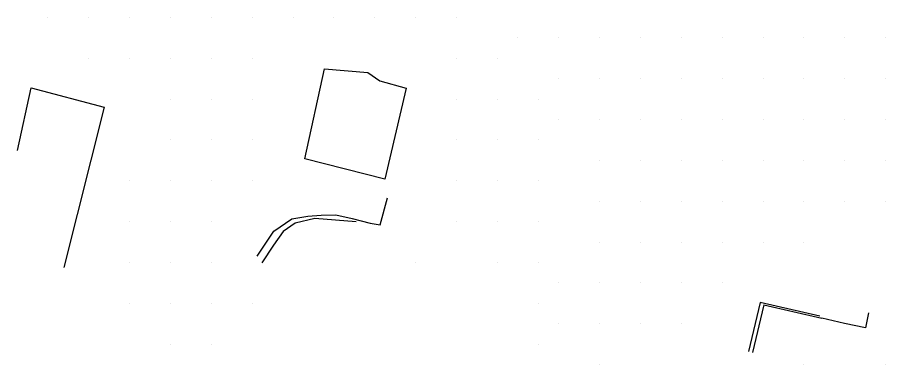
# Model space of a CAD drawing. Extents: x 1762120 to 1766775, y 709485 to 712965.
# Drawn here: x 1763812.5 to 1764025, y 711285 to 711370 of the extents above; entities that cross this region are included whole.
import ezdxf

# ---------------------------------------------------------------- set-up
doc = ezdxf.new("R2010")
doc.units = 0
doc.layers.add('Exist DTM QL2 LIDAR Elevation Point', color=7, linetype='Continuous')
doc.layers.add('PH Exist DTM Breakline', color=7, linetype='Continuous')

msp = doc.modelspace()

# ---------------------------------------------------------------- linework, layer by layer
at = {"layer": 'Exist DTM QL2 LIDAR Elevation Point'}
for p, q in [((1763819.96, 711370.01), (1763819.96, 711370.01)), ((1763829.96, 711370.01), (1763829.96, 711370.01)), ((1763839.96, 711370.01), (1763839.96, 711370.01)), ((1763849.96, 711370.01), (1763849.96, 711370.01)), ((1763859.97, 711370.01), (1763859.97, 711370.01)), ((1763869.97, 711370.01), (1763869.97, 711370.01)), ((1763879.97, 711370.01), (1763879.97, 711370.01)), ((1763889.97, 711370.01), (1763889.97, 711370.01)), ((1763899.97, 711370.01), (1763899.97, 711370.01)), ((1763909.97, 711370.01), (1763909.97, 711370.01)), ((1763919.97, 711370.01), (1763919.97, 711370.01)), ((1763934.97, 711365.01), (1763934.97, 711365.01)), ((1763944.98, 711365.01), (1763944.98, 711365.01)), ((1763954.98, 711365.01), (1763954.98, 711365.01)), ((1763964.98, 711365.01), (1763964.98, 711365.01)), ((1763974.98, 711365.01), (1763974.98, 711365.01)), ((1763984.98, 711365.01), (1763984.98, 711365.01)), ((1763994.98, 711365.01), (1763994.98, 711365.01)), ((1764004.98, 711365.01), (1764004.98, 711365.01)), ((1764014.99, 711365.01), (1764014.99, 711365.01)), ((1764024.99, 711365.01), (1764024.99, 711365.01)), ((1763829.96, 711360.01), (1763829.96, 711360.01)), ((1763839.96, 711360.01), (1763839.96, 711360.01)), ((1763849.96, 711360.01), (1763849.96, 711360.01)), ((1763859.97, 711360.01), (1763859.97, 711360.01)), ((1763869.97, 711360.01), (1763869.97, 711360.01)), ((1763919.97, 711360.01), (1763919.97, 711360.01)), ((1763929.97, 711360.01), (1763929.97, 711360.01)), ((1763944.98, 711355.01), (1763944.98, 711355.01)), ((1763954.98, 711355.01), (1763954.98, 711355.01)), ((1763964.98, 711355.01), (1763964.98, 711355.01)), ((1763974.98, 711355.01), (1763974.98, 711355.01)), ((1763984.98, 711355.01), (1763984.98, 711355.01)), ((1763994.98, 711355.01), (1763994.98, 711355.01)), ((1764004.98, 711355.01), (1764004.98, 711355.01)), ((1764014.99, 711355.01), (1764014.99, 711355.01)), ((1764024.99, 711355.01), (1764024.99, 711355.01)), ((1763849.96, 711350.01), (1763849.96, 711350.01)), ((1763859.97, 711350.01), (1763859.97, 711350.01)), ((1763869.97, 711350.01), (1763869.97, 711350.01)), ((1763919.97, 711350.01), (1763919.97, 711350.01)), ((1763929.97, 711350.01), (1763929.97, 711350.01)), ((1763939.98, 711350.01), (1763939.98, 711350.01)), ((1763944.98, 711345.01), (1763944.98, 711345.01)), ((1763954.98, 711345.01), (1763954.98, 711345.01)), ((1763964.98, 711345.01), (1763964.98, 711345.01)), ((1763974.98, 711345.01), (1763974.98, 711345.01)), ((1763984.98, 711345.01), (1763984.98, 711345.01)), ((1763994.98, 711345.01), (1763994.98, 711345.01)), ((1764004.98, 711345.01), (1764004.98, 711345.01)), ((1764014.99, 711345.01), (1764014.99, 711345.01)), ((1764024.99, 711345.01), (1764024.99, 711345.01)), ((1763849.96, 711340.01), (1763849.96, 711340.01)), ((1763859.97, 711340.01), (1763859.97, 711340.01)), ((1763869.97, 711340.01), (1763869.97, 711340.01)), ((1763919.97, 711340.01), (1763919.97, 711340.01)), ((1763929.97, 711340.01), (1763929.97, 711340.01)), ((1763939.98, 711340.01), (1763939.98, 711340.01)), ((1763954.98, 711335), (1763954.98, 711335)), ((1763964.98, 711335), (1763964.98, 711335)), ((1763974.98, 711335), (1763974.98, 711335)), ((1763984.98, 711335), (1763984.98, 711335)), ((1763994.98, 711335), (1763994.98, 711335)), ((1764004.98, 711335), (1764004.98, 711335)), ((1764014.99, 711335), (1764014.99, 711335)), ((1764024.99, 711335), (1764024.99, 711335)), ((1763839.96, 711330), (1763839.96, 711330)), ((1763849.96, 711330), (1763849.96, 711330)), ((1763859.97, 711330), (1763859.97, 711330)), ((1763869.97, 711330), (1763869.97, 711330)), ((1763919.97, 711330), (1763919.97, 711330)), ((1763929.97, 711330), (1763929.97, 711330)), ((1763939.98, 711330), (1763939.98, 711330)), ((1763954.98, 711325), (1763954.98, 711325)), ((1763964.98, 711325), (1763964.98, 711325)), ((1763974.98, 711325), (1763974.98, 711325)), ((1763984.98, 711325), (1763984.98, 711325)), ((1763994.98, 711325), (1763994.98, 711325)), ((1764004.98, 711325), (1764004.98, 711325)), ((1764014.99, 711325), (1764014.99, 711325)), ((1764024.99, 711325), (1764024.99, 711325)), ((1763839.96, 711320), (1763839.96, 711320)), ((1763849.96, 711320), (1763849.96, 711320)), ((1763859.97, 711320), (1763859.97, 711320)), ((1763919.97, 711320), (1763919.97, 711320)), ((1763929.97, 711320), (1763929.97, 711320)), ((1763939.98, 711320), (1763939.98, 711320)), ((1763954.98, 711315), (1763954.98, 711315)), ((1763964.98, 711315), (1763964.98, 711315)), ((1763974.98, 711315), (1763974.98, 711315)), ((1763984.98, 711315), (1763984.98, 711315)), ((1763994.98, 711315), (1763994.98, 711315)), ((1764004.98, 711315), (1764004.98, 711315)), ((1763839.96, 711310), (1763839.96, 711310)), ((1763849.96, 711310), (1763849.96, 711310)), ((1763859.97, 711310), (1763859.97, 711310)), ((1763909.97, 711310), (1763909.97, 711310)), ((1763929.97, 711310), (1763929.97, 711310)), ((1763939.98, 711310), (1763939.98, 711310)), ((1763944.98, 711305), (1763944.98, 711305)), ((1763954.98, 711305), (1763954.98, 711305)), ((1763964.98, 711305), (1763964.98, 711305)), ((1763974.98, 711305), (1763974.98, 711305)), ((1763984.98, 711305), (1763984.98, 711305)), ((1763839.96, 711300), (1763839.96, 711300)), ((1763849.96, 711300), (1763849.96, 711300)), ((1763859.97, 711300), (1763859.97, 711300)), ((1763869.97, 711300), (1763869.97, 711300)), ((1763939.98, 711300), (1763939.98, 711300)), ((1763944.98, 711295), (1763944.98, 711295)), ((1763954.98, 711295), (1763954.98, 711295)), ((1763964.98, 711295), (1763964.98, 711295)), ((1763974.98, 711295), (1763974.98, 711295)), ((1763849.96, 711290), (1763849.96, 711290)), ((1763859.97, 711290), (1763859.97, 711290)), ((1763939.98, 711290), (1763939.98, 711290)), ((1763954.98, 711285), (1763954.98, 711285)), ((1764004.98, 711285), (1764004.98, 711285)), ((1764024.99, 711285), (1764024.99, 711285))]:
    msp.add_line(p, q, dxfattribs=at)
at = {"layer": 'PH Exist DTM Breakline'}
for p, q in [((1763995.21, 711299.67), (1763992.43, 711287.98)), ((1763995.21, 711299.67), (1764009.37, 711296.4)), ((1764014.92, 711295.04), (1764009.37, 711296.4))]:
    msp.add_line(p, q, dxfattribs=at)
for points in [[(1763882.86, 711335.39), (1763887.7, 711357.37), (1763898.29, 711356.53), (1763901.19, 711354.46), (1763907.67, 711352.68), (1763902.42, 711330.38), (1763882.86, 711335.39)], [(1763812.52, 711337.44), (1763815.87, 711352.74), (1763833.72, 711348.02), (1763823.9, 711308.74)], [(1763871.23, 711311.54), (1763875.31, 711317.66), (1763879.7, 711320.65), (1763883.56, 711321.32), (1763886.88, 711321.57), (1763890.46, 711321.67), (1763894.46, 711320.74), (1763898.88, 711319.64), (1763901.27, 711319.22), (1763903.07, 711325.82)], [(1763895.4, 711319.96), (1763885.28, 711320.74), (1763880.48, 711319.63), (1763877.55, 711317.58), (1763875.19, 711314.28), (1763872.33, 711309.9)], [(1764008.85, 711296.85), (1763994.3, 711300.17), (1763991.47, 711288.21)], [(1764020.82, 711297.66), (1764020.03, 711293.99), (1764014.92, 711295.04)]]:
    msp.add_lwpolyline(points, dxfattribs=at)

doc.saveas('drawing.dxf')
